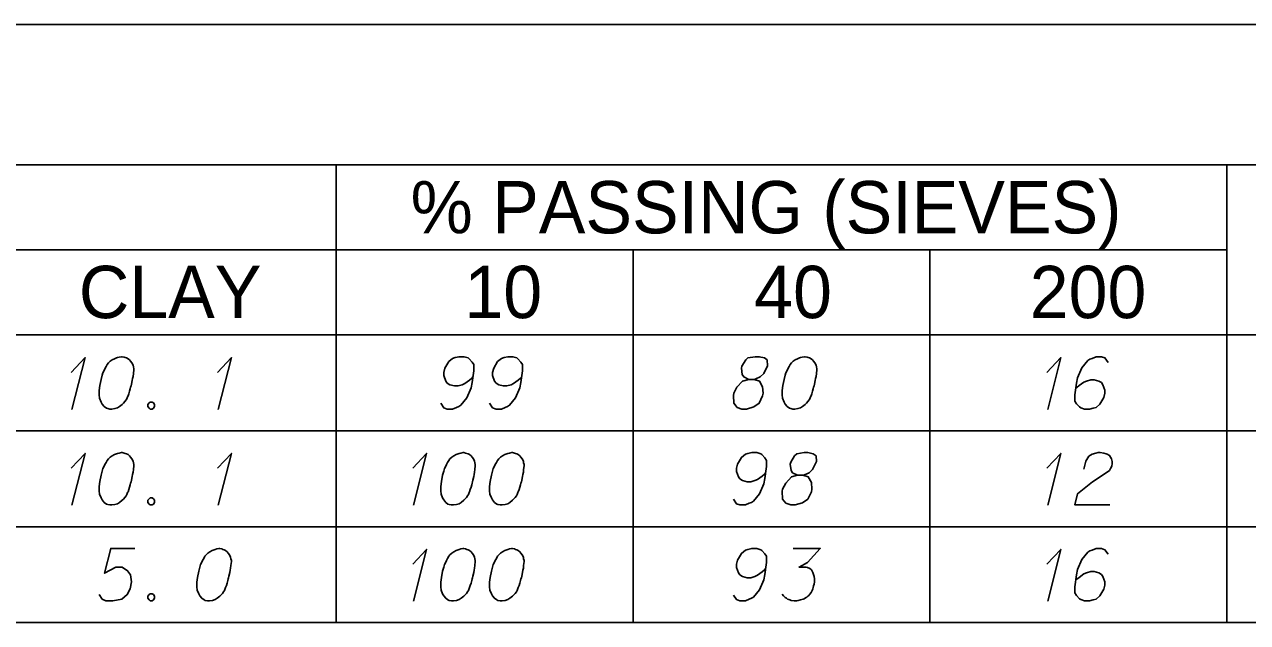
# Model space of a CAD drawing. Extents: x 2074207 to 2076812, y 516372 to 523312.
# Drawn here: x 2076621.5 to 2076733.8, y 521057.1 to 521112 of the extents above; entities that cross this region are included whole.
import ezdxf

# ---------------------------------------------------------------- set-up
doc = ezdxf.new("R2010")
doc.units = 0
for name, color, linetype in [('Prop DirtTable_ Soil Test Results - Outline (Major)', 7, 'Continuous'), ('Prop DirtTable_ Soil Test Results - Outline (Minor)', 7, 'Continuous'), ('Prop DirtTable_ Soil Test Results - Tx (Header - Small)', 7, 'Continuous'), ('Prop DirtTable_ Soil Test Results - Tx (Sample Data)', 7, 'Continuous')]:
    doc.layers.add(name, color=color, linetype=linetype)

msp = doc.modelspace()

# ---------------------------------------------------------------- linework, layer by layer
at = {"layer": 'Prop DirtTable_ Soil Test Results - Outline (Major)'}
for p, q in [((2076260.61, 521112.02), (2076811.9, 521112.02)), ((2076260.61, 521083.53), (2076811.9, 521083.53)), ((2076260.61, 521083.53), (2076811.9, 521083.53)), ((2076260.61, 521057.13), (2076811.9, 521057.13))]:
    msp.add_line(p, q, dxfattribs=at)
at = {"layer": 'Prop DirtTable_ Soil Test Results - Outline (Minor)'}
for p, q in [((2076260.61, 521099.13), (2076811.9, 521099.13)), ((2076650.15, 521099.13), (2076650.15, 521074.73)), ((2076731.93, 521099.13), (2076731.93, 521074.73)), ((2076526.07, 521091.33), (2076731.93, 521091.33)), ((2076677.41, 521091.33), (2076677.41, 521074.73)), ((2076704.67, 521091.33), (2076704.67, 521074.73)), ((2076260.61, 521074.73), (2076811.9, 521074.73)), ((2076260.61, 521074.73), (2076811.9, 521074.73)), ((2076650.15, 521074.73), (2076650.15, 521065.93)), ((2076677.41, 521074.73), (2076677.41, 521065.93)), ((2076704.67, 521074.73), (2076704.67, 521065.93)), ((2076731.93, 521074.73), (2076731.93, 521065.93)), ((2076260.61, 521065.93), (2076811.9, 521065.93)), ((2076260.61, 521065.93), (2076811.9, 521065.93)), ((2076650.15, 521065.93), (2076650.15, 521057.13)), ((2076677.41, 521065.93), (2076677.41, 521057.13)), ((2076704.67, 521065.93), (2076704.67, 521057.13)), ((2076731.93, 521065.93), (2076731.93, 521057.13)), ((2076260.61, 521057.13), (2076811.9, 521057.13))]:
    msp.add_line(p, q, dxfattribs=at)
at = {"layer": 'Prop DirtTable_ Soil Test Results - Tx (Sample Data)'}
for points in [[(2076625.81, 521080.09), (2076627.08, 521081.45), (2076625.88, 521076.69)], [(2076630.5, 521081.53), (2076630.43, 521081.53), (2076630.22, 521081.49), (2076630.07, 521081.45), (2076629.97, 521081.42), (2076629.79, 521081.34), (2076629.58, 521081.23), (2076629.4, 521081.11), (2076629.23, 521080.96), (2076629.12, 521080.81), (2076629.02, 521080.62), (2076628.91, 521080.43), (2076628.81, 521080.21), (2076628.73, 521080.06), (2076628.66, 521079.83), (2076628.56, 521079.45), (2076628.45, 521078.88), (2076628.38, 521078.43), (2076628.38, 521078.02), (2076628.42, 521077.71), (2076628.56, 521077.37), (2076628.66, 521077.18), (2076628.84, 521076.96), (2076629.05, 521076.81), (2076629.16, 521076.77), (2076629.37, 521076.73), (2076629.55, 521076.73), (2076629.83, 521076.77), (2076630.07, 521076.84), (2076630.25, 521076.96), (2076630.5, 521077.15), (2076630.6, 521077.26), (2076630.75, 521077.41), (2076630.85, 521077.56), (2076630.92, 521077.67), (2076630.99, 521077.86), (2076631.03, 521077.94), (2076631.1, 521078.13), (2076631.17, 521078.36), (2076631.24, 521078.58), (2076631.27, 521078.73), (2076631.31, 521078.85), (2076631.34, 521079), (2076631.42, 521079.34), (2076631.45, 521079.53), (2076631.49, 521079.72), (2076631.52, 521079.98), (2076631.56, 521080.32), (2076631.56, 521080.43), (2076631.52, 521080.59), (2076631.49, 521080.74), (2076631.38, 521080.96), (2076631.27, 521081.11), (2076631.17, 521081.23), (2076631.03, 521081.34), (2076630.89, 521081.42), (2076630.78, 521081.45), (2076630.67, 521081.49), (2076630.5, 521081.53)], [(2076639.25, 521080.09), (2076640.52, 521081.45), (2076639.32, 521076.69)], [(2076659.74, 521077.26), (2076660.02, 521076.84), (2076660.34, 521076.73), (2076660.84, 521076.73), (2076661.19, 521076.88), (2076661.4, 521076.96), (2076661.58, 521077.07), (2076662.14, 521077.75), (2076662.53, 521078.66), (2076662.63, 521079.15), (2076662.78, 521080.24), (2076662.78, 521080.81), (2076662.63, 521081.04), (2076662.35, 521081.34), (2076662.25, 521081.42), (2076661.89, 521081.53), (2076661.43, 521081.53), (2076661.08, 521081.45), (2076660.84, 521081.38), (2076660.48, 521081.08), (2076660.13, 521080.47), (2076660.02, 521080.09), (2076660.02, 521079.79), (2076660.2, 521079.3), (2076660.34, 521079.11), (2076660.59, 521078.96), (2076661.01, 521078.85), (2076661.33, 521078.85), (2076661.72, 521078.96), (2076661.96, 521079.07), (2076662.39, 521079.38), (2076662.6, 521079.56), (2076662.7, 521079.68)], [(2076664.22, 521077.26), (2076664.5, 521076.84), (2076664.82, 521076.73), (2076665.32, 521076.73), (2076665.67, 521076.88), (2076665.88, 521076.96), (2076666.06, 521077.07), (2076666.62, 521077.75), (2076667.01, 521078.66), (2076667.11, 521079.15), (2076667.26, 521080.24), (2076667.26, 521080.81), (2076667.11, 521081.04), (2076666.83, 521081.34), (2076666.73, 521081.42), (2076666.37, 521081.53), (2076665.91, 521081.53), (2076665.56, 521081.45), (2076665.32, 521081.38), (2076664.96, 521081.08), (2076664.61, 521080.47), (2076664.5, 521080.09), (2076664.5, 521079.79), (2076664.68, 521079.3), (2076664.82, 521079.11), (2076665.07, 521078.96), (2076665.49, 521078.85), (2076665.81, 521078.85), (2076666.2, 521078.96), (2076666.44, 521079.07), (2076666.87, 521079.38), (2076667.08, 521079.56), (2076667.18, 521079.68)], [(2076688.03, 521079.45), (2076688.53, 521079.45), (2076688.67, 521079.49), (2076689.09, 521079.68), (2076689.41, 521079.98), (2076689.76, 521080.7), (2076689.73, 521081.23), (2076689.48, 521081.42), (2076688.99, 521081.53), (2076688.63, 521081.53), (2076687.96, 521081.42), (2076687.75, 521081.23), (2076687.4, 521080.66), (2076687.36, 521080.47), (2076687.43, 521079.9), (2076687.57, 521079.68), (2076688.03, 521079.45), (2076687.47, 521079.3), (2076686.94, 521078.73), (2076686.66, 521078.17), (2076686.62, 521077.98), (2076686.66, 521077.26), (2076686.97, 521076.88), (2076687.4, 521076.73), (2076687.82, 521076.73), (2076688.49, 521076.92), (2076688.99, 521077.26), (2076689.3, 521077.94), (2076689.34, 521078.17), (2076689.3, 521078.77), (2076689.02, 521079.3), (2076688.53, 521079.45)], [(2076693.22, 521081.53), (2076693.15, 521081.53), (2076692.94, 521081.49), (2076692.79, 521081.45), (2076692.69, 521081.42), (2076692.51, 521081.34), (2076692.3, 521081.23), (2076692.12, 521081.11), (2076691.95, 521080.96), (2076691.84, 521080.81), (2076691.74, 521080.62), (2076691.63, 521080.43), (2076691.53, 521080.21), (2076691.45, 521080.06), (2076691.38, 521079.83), (2076691.28, 521079.45), (2076691.17, 521078.88), (2076691.1, 521078.43), (2076691.1, 521078.02), (2076691.14, 521077.71), (2076691.28, 521077.37), (2076691.38, 521077.18), (2076691.56, 521076.96), (2076691.77, 521076.81), (2076691.88, 521076.77), (2076692.09, 521076.73), (2076692.27, 521076.73), (2076692.55, 521076.77), (2076692.79, 521076.84), (2076692.97, 521076.96), (2076693.22, 521077.15), (2076693.32, 521077.26), (2076693.47, 521077.41), (2076693.57, 521077.56), (2076693.64, 521077.67), (2076693.71, 521077.86), (2076693.75, 521077.94), (2076693.82, 521078.13), (2076693.89, 521078.36), (2076693.96, 521078.58), (2076693.99, 521078.73), (2076694.03, 521078.85), (2076694.06, 521079), (2076694.14, 521079.34), (2076694.17, 521079.53), (2076694.21, 521079.72), (2076694.24, 521079.98), (2076694.28, 521080.32), (2076694.28, 521080.43), (2076694.24, 521080.59), (2076694.21, 521080.74), (2076694.1, 521080.96), (2076693.99, 521081.11), (2076693.89, 521081.23), (2076693.75, 521081.34), (2076693.61, 521081.42), (2076693.5, 521081.45), (2076693.39, 521081.49), (2076693.22, 521081.53)], [(2076715.41, 521080.09), (2076716.68, 521081.45), (2076715.48, 521076.69)], [(2076721.02, 521081), (2076720.73, 521081.42), (2076720.42, 521081.53), (2076719.92, 521081.53), (2076719.57, 521081.38), (2076719.36, 521081.3), (2076719.18, 521081.19), (2076718.62, 521080.51), (2076718.23, 521079.6), (2076718.12, 521079.11), (2076717.98, 521078.02), (2076717.98, 521077.45), (2076718.12, 521077.22), (2076718.41, 521076.92), (2076718.51, 521076.84), (2076718.86, 521076.73), (2076719.32, 521076.73), (2076719.67, 521076.81), (2076719.92, 521076.88), (2076720.27, 521077.18), (2076720.63, 521077.79), (2076720.73, 521078.17), (2076720.73, 521078.47), (2076720.56, 521078.96), (2076720.42, 521079.15), (2076720.17, 521079.3), (2076719.75, 521079.41), (2076719.43, 521079.41), (2076719.04, 521079.3), (2076718.79, 521079.19), (2076718.37, 521078.88), (2076718.16, 521078.7), (2076718.05, 521078.58)], [(2076633.07, 521077.37), (2076633.25, 521077.37), (2076633.36, 521077.3), (2076633.46, 521077.15), (2076633.46, 521076.96), (2076633.36, 521076.81), (2076633.25, 521076.73), (2076633.07, 521076.73), (2076632.97, 521076.81), (2076632.86, 521076.96), (2076632.86, 521077.15), (2076632.97, 521077.3), (2076633.07, 521077.37)], [(2076625.81, 521071.29), (2076627.08, 521072.65), (2076625.88, 521067.89)], [(2076630.5, 521072.73), (2076630.43, 521072.73), (2076630.22, 521072.69), (2076630.07, 521072.65), (2076629.97, 521072.62), (2076629.79, 521072.54), (2076629.58, 521072.43), (2076629.4, 521072.31), (2076629.23, 521072.16), (2076629.12, 521072.01), (2076629.02, 521071.82), (2076628.91, 521071.63), (2076628.81, 521071.41), (2076628.73, 521071.26), (2076628.66, 521071.03), (2076628.56, 521070.65), (2076628.45, 521070.08), (2076628.38, 521069.63), (2076628.38, 521069.22), (2076628.42, 521068.91), (2076628.56, 521068.57), (2076628.66, 521068.38), (2076628.84, 521068.16), (2076629.05, 521068.01), (2076629.16, 521067.97), (2076629.37, 521067.93), (2076629.55, 521067.93), (2076629.83, 521067.97), (2076630.07, 521068.04), (2076630.25, 521068.16), (2076630.5, 521068.35), (2076630.6, 521068.46), (2076630.75, 521068.61), (2076630.85, 521068.76), (2076630.92, 521068.87), (2076630.99, 521069.06), (2076631.03, 521069.14), (2076631.1, 521069.33), (2076631.17, 521069.56), (2076631.24, 521069.78), (2076631.27, 521069.93), (2076631.31, 521070.05), (2076631.34, 521070.2), (2076631.42, 521070.54), (2076631.45, 521070.73), (2076631.49, 521070.92), (2076631.52, 521071.18), (2076631.56, 521071.52), (2076631.56, 521071.63), (2076631.52, 521071.79), (2076631.49, 521071.94), (2076631.38, 521072.16), (2076631.27, 521072.31), (2076631.17, 521072.43), (2076631.03, 521072.54), (2076630.89, 521072.62), (2076630.78, 521072.65), (2076630.67, 521072.69), (2076630.5, 521072.73)], [(2076639.25, 521071.29), (2076640.52, 521072.65), (2076639.32, 521067.89)], [(2076657.17, 521071.29), (2076658.44, 521072.65), (2076657.24, 521067.89)], [(2076661.86, 521072.73), (2076661.79, 521072.73), (2076661.58, 521072.69), (2076661.43, 521072.65), (2076661.33, 521072.62), (2076661.15, 521072.54), (2076660.94, 521072.43), (2076660.76, 521072.31), (2076660.59, 521072.16), (2076660.48, 521072.01), (2076660.38, 521071.82), (2076660.27, 521071.63), (2076660.17, 521071.41), (2076660.09, 521071.26), (2076660.02, 521071.03), (2076659.92, 521070.65), (2076659.81, 521070.08), (2076659.74, 521069.63), (2076659.74, 521069.22), (2076659.78, 521068.91), (2076659.92, 521068.57), (2076660.02, 521068.38), (2076660.2, 521068.16), (2076660.41, 521068.01), (2076660.52, 521067.97), (2076660.73, 521067.93), (2076660.91, 521067.93), (2076661.19, 521067.97), (2076661.43, 521068.04), (2076661.61, 521068.16), (2076661.86, 521068.35), (2076661.96, 521068.46), (2076662.11, 521068.61), (2076662.21, 521068.76), (2076662.28, 521068.87), (2076662.35, 521069.06), (2076662.39, 521069.14), (2076662.46, 521069.33), (2076662.53, 521069.56), (2076662.6, 521069.78), (2076662.63, 521069.93), (2076662.67, 521070.05), (2076662.7, 521070.2), (2076662.78, 521070.54), (2076662.81, 521070.73), (2076662.85, 521070.92), (2076662.88, 521071.18), (2076662.92, 521071.52), (2076662.92, 521071.63), (2076662.88, 521071.79), (2076662.85, 521071.94), (2076662.74, 521072.16), (2076662.63, 521072.31), (2076662.53, 521072.43), (2076662.39, 521072.54), (2076662.25, 521072.62), (2076662.14, 521072.65), (2076662.03, 521072.69), (2076661.86, 521072.73)], [(2076666.34, 521072.73), (2076666.27, 521072.73), (2076666.06, 521072.69), (2076665.91, 521072.65), (2076665.81, 521072.62), (2076665.63, 521072.54), (2076665.42, 521072.43), (2076665.24, 521072.31), (2076665.07, 521072.16), (2076664.96, 521072.01), (2076664.86, 521071.82), (2076664.75, 521071.63), (2076664.65, 521071.41), (2076664.57, 521071.26), (2076664.5, 521071.03), (2076664.4, 521070.65), (2076664.29, 521070.08), (2076664.22, 521069.63), (2076664.22, 521069.22), (2076664.26, 521068.91), (2076664.4, 521068.57), (2076664.5, 521068.38), (2076664.68, 521068.16), (2076664.89, 521068.01), (2076665, 521067.97), (2076665.21, 521067.93), (2076665.39, 521067.93), (2076665.67, 521067.97), (2076665.91, 521068.04), (2076666.09, 521068.16), (2076666.34, 521068.35), (2076666.44, 521068.46), (2076666.59, 521068.61), (2076666.69, 521068.76), (2076666.76, 521068.87), (2076666.83, 521069.06), (2076666.87, 521069.14), (2076666.94, 521069.33), (2076667.01, 521069.56), (2076667.08, 521069.78), (2076667.11, 521069.93), (2076667.15, 521070.05), (2076667.18, 521070.2), (2076667.26, 521070.54), (2076667.29, 521070.73), (2076667.33, 521070.92), (2076667.36, 521071.18), (2076667.4, 521071.52), (2076667.4, 521071.63), (2076667.36, 521071.79), (2076667.33, 521071.94), (2076667.22, 521072.16), (2076667.11, 521072.31), (2076667.01, 521072.43), (2076666.87, 521072.54), (2076666.73, 521072.62), (2076666.62, 521072.65), (2076666.51, 521072.69), (2076666.34, 521072.73)], [(2076686.62, 521068.46), (2076686.9, 521068.04), (2076687.22, 521067.93), (2076687.72, 521067.93), (2076688.07, 521068.08), (2076688.28, 521068.16), (2076688.46, 521068.27), (2076689.02, 521068.95), (2076689.41, 521069.86), (2076689.51, 521070.35), (2076689.66, 521071.44), (2076689.66, 521072.01), (2076689.51, 521072.24), (2076689.23, 521072.54), (2076689.13, 521072.62), (2076688.77, 521072.73), (2076688.31, 521072.73), (2076687.96, 521072.65), (2076687.72, 521072.58), (2076687.36, 521072.28), (2076687.01, 521071.67), (2076686.9, 521071.29), (2076686.9, 521070.99), (2076687.08, 521070.5), (2076687.22, 521070.31), (2076687.47, 521070.16), (2076687.89, 521070.05), (2076688.21, 521070.05), (2076688.6, 521070.16), (2076688.84, 521070.27), (2076689.27, 521070.58), (2076689.48, 521070.76), (2076689.58, 521070.88)], [(2076692.51, 521070.65), (2076693.01, 521070.65), (2076693.15, 521070.69), (2076693.57, 521070.88), (2076693.89, 521071.18), (2076694.24, 521071.9), (2076694.21, 521072.43), (2076693.96, 521072.62), (2076693.47, 521072.73), (2076693.11, 521072.73), (2076692.44, 521072.62), (2076692.23, 521072.43), (2076691.88, 521071.86), (2076691.84, 521071.67), (2076691.91, 521071.1), (2076692.05, 521070.88), (2076692.51, 521070.65), (2076691.95, 521070.5), (2076691.42, 521069.93), (2076691.14, 521069.37), (2076691.1, 521069.18), (2076691.14, 521068.46), (2076691.45, 521068.08), (2076691.88, 521067.93), (2076692.3, 521067.93), (2076692.97, 521068.12), (2076693.47, 521068.46), (2076693.78, 521069.14), (2076693.82, 521069.37), (2076693.78, 521069.97), (2076693.5, 521070.5), (2076693.01, 521070.65)], [(2076715.41, 521071.29), (2076716.68, 521072.65), (2076715.48, 521067.89)], [(2076718.79, 521071.22), (2076718.97, 521071.94), (2076719.25, 521072.39), (2076719.57, 521072.58), (2076719.89, 521072.69), (2076720.13, 521072.73), (2076720.31, 521072.73), (2076720.63, 521072.69), (2076720.84, 521072.62), (2076720.94, 521072.58), (2076721.16, 521072.47), (2076721.26, 521072.31), (2076721.33, 521072.16), (2076721.37, 521072.05), (2076721.4, 521071.9), (2076721.4, 521071.71), (2076721.37, 521071.52), (2076721.33, 521071.41), (2076721.26, 521071.26), (2076721.16, 521071.1), (2076721.05, 521070.99), (2076719.6, 521070.05), (2076718.23, 521068.95), (2076717.98, 521067.93), (2076721.19, 521067.93)], [(2076633.07, 521068.57), (2076633.25, 521068.57), (2076633.36, 521068.5), (2076633.46, 521068.35), (2076633.46, 521068.16), (2076633.36, 521068.01), (2076633.25, 521067.93), (2076633.07, 521067.93), (2076632.97, 521068.01), (2076632.86, 521068.16), (2076632.86, 521068.35), (2076632.97, 521068.5), (2076633.07, 521068.57)], [(2076631.66, 521063.93), (2076629.44, 521063.93), (2076628.88, 521061.66), (2076629.9, 521062.23), (2076630.5, 521062.23), (2076630.99, 521061.89), (2076631.27, 521061.51), (2076631.34, 521060.87), (2076631.24, 521060.23), (2076630.96, 521059.7), (2076630.46, 521059.28), (2076629.62, 521059.13), (2076628.98, 521059.13), (2076628.66, 521059.28), (2076628.38, 521059.7)], [(2076639.46, 521063.93), (2076639.39, 521063.93), (2076639.18, 521063.89), (2076639.03, 521063.85), (2076638.93, 521063.82), (2076638.75, 521063.74), (2076638.54, 521063.63), (2076638.36, 521063.51), (2076638.19, 521063.36), (2076638.08, 521063.21), (2076637.98, 521063.02), (2076637.87, 521062.83), (2076637.77, 521062.61), (2076637.69, 521062.46), (2076637.62, 521062.23), (2076637.52, 521061.85), (2076637.41, 521061.28), (2076637.34, 521060.83), (2076637.34, 521060.42), (2076637.38, 521060.11), (2076637.52, 521059.77), (2076637.62, 521059.58), (2076637.8, 521059.36), (2076638.01, 521059.21), (2076638.12, 521059.17), (2076638.33, 521059.13), (2076638.51, 521059.13), (2076638.79, 521059.17), (2076639.03, 521059.24), (2076639.21, 521059.36), (2076639.46, 521059.55), (2076639.56, 521059.66), (2076639.71, 521059.81), (2076639.81, 521059.96), (2076639.88, 521060.07), (2076639.95, 521060.26), (2076639.99, 521060.34), (2076640.06, 521060.53), (2076640.13, 521060.76), (2076640.2, 521060.98), (2076640.23, 521061.13), (2076640.27, 521061.25), (2076640.3, 521061.4), (2076640.38, 521061.74), (2076640.41, 521061.93), (2076640.45, 521062.12), (2076640.48, 521062.38), (2076640.52, 521062.72), (2076640.52, 521062.83), (2076640.48, 521062.99), (2076640.45, 521063.14), (2076640.34, 521063.36), (2076640.23, 521063.51), (2076640.13, 521063.63), (2076639.99, 521063.74), (2076639.85, 521063.82), (2076639.74, 521063.85), (2076639.63, 521063.89), (2076639.46, 521063.93)], [(2076657.17, 521062.49), (2076658.44, 521063.85), (2076657.24, 521059.09)], [(2076661.86, 521063.93), (2076661.79, 521063.93), (2076661.58, 521063.89), (2076661.43, 521063.85), (2076661.33, 521063.82), (2076661.15, 521063.74), (2076660.94, 521063.63), (2076660.76, 521063.51), (2076660.59, 521063.36), (2076660.48, 521063.21), (2076660.38, 521063.02), (2076660.27, 521062.83), (2076660.17, 521062.61), (2076660.09, 521062.46), (2076660.02, 521062.23), (2076659.92, 521061.85), (2076659.81, 521061.28), (2076659.74, 521060.83), (2076659.74, 521060.42), (2076659.78, 521060.11), (2076659.92, 521059.77), (2076660.02, 521059.58), (2076660.2, 521059.36), (2076660.41, 521059.21), (2076660.52, 521059.17), (2076660.73, 521059.13), (2076660.91, 521059.13), (2076661.19, 521059.17), (2076661.43, 521059.24), (2076661.61, 521059.36), (2076661.86, 521059.55), (2076661.96, 521059.66), (2076662.11, 521059.81), (2076662.21, 521059.96), (2076662.28, 521060.07), (2076662.35, 521060.26), (2076662.39, 521060.34), (2076662.46, 521060.53), (2076662.53, 521060.76), (2076662.6, 521060.98), (2076662.63, 521061.13), (2076662.67, 521061.25), (2076662.7, 521061.4), (2076662.78, 521061.74), (2076662.81, 521061.93), (2076662.85, 521062.12), (2076662.88, 521062.38), (2076662.92, 521062.72), (2076662.92, 521062.83), (2076662.88, 521062.99), (2076662.85, 521063.14), (2076662.74, 521063.36), (2076662.63, 521063.51), (2076662.53, 521063.63), (2076662.39, 521063.74), (2076662.25, 521063.82), (2076662.14, 521063.85), (2076662.03, 521063.89), (2076661.86, 521063.93)], [(2076666.34, 521063.93), (2076666.27, 521063.93), (2076666.06, 521063.89), (2076665.91, 521063.85), (2076665.81, 521063.82), (2076665.63, 521063.74), (2076665.42, 521063.63), (2076665.24, 521063.51), (2076665.07, 521063.36), (2076664.96, 521063.21), (2076664.86, 521063.02), (2076664.75, 521062.83), (2076664.65, 521062.61), (2076664.57, 521062.46), (2076664.5, 521062.23), (2076664.4, 521061.85), (2076664.29, 521061.28), (2076664.22, 521060.83), (2076664.22, 521060.42), (2076664.26, 521060.11), (2076664.4, 521059.77), (2076664.5, 521059.58), (2076664.68, 521059.36), (2076664.89, 521059.21), (2076665, 521059.17), (2076665.21, 521059.13), (2076665.39, 521059.13), (2076665.67, 521059.17), (2076665.91, 521059.24), (2076666.09, 521059.36), (2076666.34, 521059.55), (2076666.44, 521059.66), (2076666.59, 521059.81), (2076666.69, 521059.96), (2076666.76, 521060.07), (2076666.83, 521060.26), (2076666.87, 521060.34), (2076666.94, 521060.53), (2076667.01, 521060.76), (2076667.08, 521060.98), (2076667.11, 521061.13), (2076667.15, 521061.25), (2076667.18, 521061.4), (2076667.26, 521061.74), (2076667.29, 521061.93), (2076667.33, 521062.12), (2076667.36, 521062.38), (2076667.4, 521062.72), (2076667.4, 521062.83), (2076667.36, 521062.99), (2076667.33, 521063.14), (2076667.22, 521063.36), (2076667.11, 521063.51), (2076667.01, 521063.63), (2076666.87, 521063.74), (2076666.73, 521063.82), (2076666.62, 521063.85), (2076666.51, 521063.89), (2076666.34, 521063.93)], [(2076686.62, 521059.66), (2076686.9, 521059.24), (2076687.22, 521059.13), (2076687.72, 521059.13), (2076688.07, 521059.28), (2076688.28, 521059.36), (2076688.46, 521059.47), (2076689.02, 521060.15), (2076689.41, 521061.06), (2076689.51, 521061.55), (2076689.66, 521062.64), (2076689.66, 521063.21), (2076689.51, 521063.44), (2076689.23, 521063.74), (2076689.13, 521063.82), (2076688.77, 521063.93), (2076688.31, 521063.93), (2076687.96, 521063.85), (2076687.72, 521063.78), (2076687.36, 521063.48), (2076687.01, 521062.87), (2076686.9, 521062.49), (2076686.9, 521062.19), (2076687.08, 521061.7), (2076687.22, 521061.51), (2076687.47, 521061.36), (2076687.89, 521061.25), (2076688.21, 521061.25), (2076688.6, 521061.36), (2076688.84, 521061.47), (2076689.27, 521061.78), (2076689.48, 521061.96), (2076689.58, 521062.08)], [(2076692.12, 521063.93), (2076694.59, 521063.93), (2076693.43, 521062.64), (2076692.65, 521062.23), (2076693.29, 521062.23), (2076693.43, 521062.19), (2076693.5, 521062.15), (2076693.57, 521062.12), (2076693.64, 521062.08), (2076693.78, 521061.96), (2076693.85, 521061.85), (2076693.92, 521061.74), (2076693.96, 521061.62), (2076694.03, 521061.36), (2076694.06, 521061.13), (2076694.06, 521061.02), (2076694.06, 521060.87), (2076694.03, 521060.64), (2076693.99, 521060.49), (2076693.96, 521060.34), (2076693.92, 521060.23), (2076693.89, 521060.15), (2076693.85, 521060.07), (2076693.82, 521060), (2076693.75, 521059.89), (2076693.64, 521059.73), (2076693.54, 521059.62), (2076693.47, 521059.55), (2076693.36, 521059.47), (2076693.25, 521059.39), (2076693.11, 521059.32), (2076693.04, 521059.28), (2076692.79, 521059.21), (2076692.58, 521059.17), (2076692.44, 521059.13), (2076692.2, 521059.13), (2076691.91, 521059.17), (2076691.81, 521059.21), (2076691.7, 521059.24), (2076691.6, 521059.28), (2076691.49, 521059.36), (2076691.38, 521059.43), (2076691.21, 521059.58), (2076691.1, 521059.73)], [(2076715.41, 521062.49), (2076716.68, 521063.85), (2076715.48, 521059.09)], [(2076721.02, 521063.4), (2076720.73, 521063.82), (2076720.42, 521063.93), (2076719.92, 521063.93), (2076719.57, 521063.78), (2076719.36, 521063.7), (2076719.18, 521063.59), (2076718.62, 521062.91), (2076718.23, 521062), (2076718.12, 521061.51), (2076717.98, 521060.42), (2076717.98, 521059.85), (2076718.12, 521059.62), (2076718.41, 521059.32), (2076718.51, 521059.24), (2076718.86, 521059.13), (2076719.32, 521059.13), (2076719.67, 521059.21), (2076719.92, 521059.28), (2076720.27, 521059.58), (2076720.63, 521060.19), (2076720.73, 521060.57), (2076720.73, 521060.87), (2076720.56, 521061.36), (2076720.42, 521061.55), (2076720.17, 521061.7), (2076719.75, 521061.81), (2076719.43, 521061.81), (2076719.04, 521061.7), (2076718.79, 521061.59), (2076718.37, 521061.28), (2076718.16, 521061.1), (2076718.05, 521060.98)], [(2076633.07, 521059.77), (2076633.25, 521059.77), (2076633.36, 521059.7), (2076633.46, 521059.55), (2076633.46, 521059.36), (2076633.36, 521059.21), (2076633.25, 521059.13), (2076633.07, 521059.13), (2076632.97, 521059.21), (2076632.86, 521059.36), (2076632.86, 521059.55), (2076632.97, 521059.7), (2076633.07, 521059.77)]]:
    msp.add_lwpolyline(points, dxfattribs=at)

# ---------------------------------------------------------------- texts
at = {"layer": 'Prop DirtTable_ Soil Test Results - Tx (Header - Small)'}
for s, p in [('% PASSING (SIEVES)', (2076656.98, 521092.85)), ('CLAY', (2076626.51, 521085.07)), ('10', (2076661.92, 521085.07)), ('40', (2076688.53, 521085.07)), ('200', (2076713.83, 521085.07))]:
    msp.add_text(s, height=4.8, dxfattribs=at).set_placement(p)

doc.saveas('drawing.dxf')
